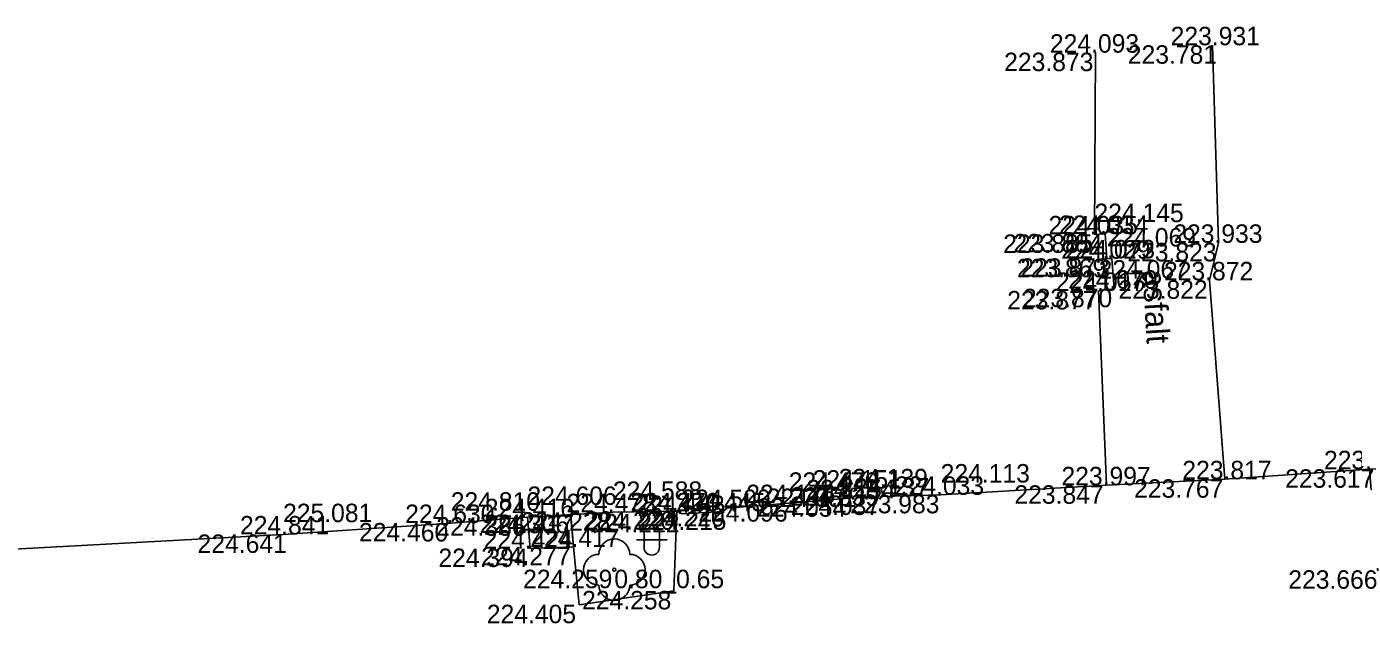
# Model space of a CAD drawing. Extents: x -599516 to -599132, y -1163668 to -1163119.
# Drawn here: x -599352.29 to -599330.73, y -1163234.06 to -1163224.36 of the extents above; entities that cross this region are included whole.
import ezdxf

# ---------------------------------------------------------------- set-up
doc = ezdxf.new("R2010")
doc.units = 0
for name, color, linetype in [('Bod-oznac1', 7, 'Continuous'), ('Bod-oznac2', 7, 'Continuous'), ('Bod-oznac3', 7, 'Continuous'), ('Bod-vyska1', 7, 'Continuous'), ('Bod-vyska2', 7, 'Continuous'), ('Bod-vyska3', 7, 'Continuous'), ('Z_cela-hrobu-dolni-linie', 7, 'Continuous'), ('Z_cela-hrobu-horni-linie', 7, 'Continuous'), ('Z_chodnik', 7, 'Continuous'), ('Z_komunikace', 7, 'Continuous'), ('Z_kultury-znacky', 7, 'Continuous'), ('Z_obvod-kmene-spodek-ve-vysce1_2m', 7, 'Continuous'), ('Z_popis-budov-povrchu', 7, 'Continuous'), ('Z_stromy-kere', 7, 'Continuous')]:
    doc.layers.add(name, color=color, linetype=linetype)

msp = doc.modelspace()

# ---------------------------------------------------------------- linework, layer by layer
at = {"layer": 'Bod-oznac1'}
for p, q in [((-599333.015, -1163224.664), (-599333.015, -1163224.664)), ((-599334.92, -1163224.784), (-599334.92, -1163224.784)), ((-599334.936, -1163227.738), (-599334.936, -1163227.738)), ((-599334.761, -1163227.73), (-599334.761, -1163227.73)), ((-599332.92, -1163227.875), (-599332.92, -1163227.875)), ((-599334.736, -1163228.134), (-599334.736, -1163228.134)), ((-599334.655, -1163228.127), (-599334.655, -1163228.127)), ((-599334.868, -1163228.656), (-599334.868, -1163228.656)), ((-599334.617, -1163228.621), (-599334.617, -1163228.621)), ((-599333.064, -1163228.484), (-599333.064, -1163228.484)), ((-599338.873, -1163231.869), (-599338.873, -1163231.869)), ((-599338.403, -1163231.848), (-599338.403, -1163231.848)), ((-599334.742, -1163231.815), (-599334.742, -1163231.815)), ((-599332.818, -1163231.717), (-599332.818, -1163231.717)), ((-599339.904, -1163232.105), (-599339.904, -1163232.105)), ((-599338.917, -1163232.026), (-599338.917, -1163232.026)), ((-599338.376, -1163231.997), (-599338.376, -1163231.997)), ((-599337.435, -1163231.97), (-599337.435, -1163231.97)), ((-599343.448, -1163232.293), (-599343.448, -1163232.293)), ((-599343.444, -1163232.292), (-599343.444, -1163232.292)), ((-599342.761, -1163232.252), (-599342.761, -1163232.252)), ((-599341.724, -1163232.238), (-599341.724, -1163232.238)), ((-599341.636, -1163232.28), (-599341.636, -1163232.28)), ((-599340.977, -1163232.239), (-599340.977, -1163232.239)), ((-599340.905, -1163232.184), (-599340.905, -1163232.184)), ((-599345.396, -1163232.428), (-599345.396, -1163232.428)), ((-599344.149, -1163232.334), (-599344.149, -1163232.334)), ((-599348.121, -1163232.614), (-599348.121, -1163232.614)), ((-599344.103, -1163232.843), (-599344.103, -1163232.843)), ((-599343.403, -1163232.817), (-599343.403, -1163232.817)), ((-599342.738, -1163233.187), (-599342.738, -1163233.187)), ((-599341.769, -1163233.531), (-599341.769, -1163233.531)), ((-599343.308, -1163233.756), (-599343.308, -1163233.756))]:
    msp.add_line(p, q, dxfattribs=at)
at = {"layer": 'Bod-oznac2'}
for p, q in [((-599333.015, -1163224.664), (-599333.015, -1163224.664)), ((-599334.92, -1163224.784), (-599334.92, -1163224.784)), ((-599334.936, -1163227.738), (-599334.936, -1163227.738)), ((-599334.761, -1163227.73), (-599334.761, -1163227.73)), ((-599332.92, -1163227.875), (-599332.92, -1163227.875)), ((-599334.736, -1163228.134), (-599334.736, -1163228.134)), ((-599334.655, -1163228.127), (-599334.655, -1163228.127)), ((-599334.868, -1163228.656), (-599334.868, -1163228.656)), ((-599334.617, -1163228.621), (-599334.617, -1163228.621)), ((-599333.064, -1163228.484), (-599333.064, -1163228.484)), ((-599338.873, -1163231.869), (-599338.873, -1163231.869)), ((-599338.403, -1163231.848), (-599338.403, -1163231.848)), ((-599334.742, -1163231.815), (-599334.742, -1163231.815)), ((-599332.818, -1163231.717), (-599332.818, -1163231.717)), ((-599339.904, -1163232.105), (-599339.904, -1163232.105)), ((-599338.917, -1163232.026), (-599338.917, -1163232.026)), ((-599338.376, -1163231.997), (-599338.376, -1163231.997)), ((-599337.435, -1163231.97), (-599337.435, -1163231.97)), ((-599342.761, -1163232.252), (-599342.761, -1163232.252)), ((-599341.724, -1163232.238), (-599341.724, -1163232.238)), ((-599341.636, -1163232.28), (-599341.636, -1163232.28)), ((-599340.977, -1163232.239), (-599340.977, -1163232.239)), ((-599340.905, -1163232.184), (-599340.905, -1163232.184)), ((-599345.396, -1163232.428), (-599345.396, -1163232.428)), ((-599344.149, -1163232.334), (-599344.149, -1163232.334)), ((-599348.121, -1163232.614), (-599348.121, -1163232.614)), ((-599344.103, -1163232.843), (-599344.103, -1163232.843)), ((-599343.403, -1163232.817), (-599343.403, -1163232.817))]:
    msp.add_line(p, q, dxfattribs=at)
at = {"layer": 'Bod-oznac3'}
for p, q in [((-599334.936, -1163227.738), (-599334.936, -1163227.738)), ((-599334.736, -1163228.134), (-599334.736, -1163228.134)), ((-599334.868, -1163228.656), (-599334.868, -1163228.656)), ((-599339.904, -1163232.105), (-599339.904, -1163232.105)), ((-599337.435, -1163231.97), (-599337.435, -1163231.97)), ((-599342.761, -1163232.252), (-599342.761, -1163232.252)), ((-599345.396, -1163232.428), (-599345.396, -1163232.428)), ((-599344.149, -1163232.334), (-599344.149, -1163232.334)), ((-599348.121, -1163232.614), (-599348.121, -1163232.614))]:
    msp.add_line(p, q, dxfattribs=at)
at = {"layer": 'Z_cela-hrobu-dolni-linie'}
msp.add_lwpolyline([(-599344.149, -1163232.334), (-599342.761, -1163232.252), (-599341.724, -1163232.238)], dxfattribs=at)
at = {"layer": 'Z_cela-hrobu-horni-linie'}
for p, q in [((-599333.015, -1163224.664), (-599332.92, -1163227.875)), ((-599344.149, -1163232.334), (-599344.149, -1163232.334)), ((-599344.103, -1163232.843), (-599344.103, -1163232.843))]:
    msp.add_line(p, q, dxfattribs=at)
for points in [[(-599348.121, -1163232.614), (-599345.396, -1163232.428), (-599345.396, -1163232.428), (-599344.149, -1163232.334), (-599342.761, -1163232.252), (-599342.761, -1163232.252), (-599341.724, -1163232.238), (-599341.636, -1163232.28), (-599340.977, -1163232.239), (-599340.905, -1163232.184), (-599339.904, -1163232.105), (-599339.904, -1163232.105), (-599338.917, -1163232.026), (-599338.873, -1163231.869), (-599338.403, -1163231.848), (-599338.376, -1163231.997), (-599337.435, -1163231.97), (-599337.435, -1163231.97), (-599334.742, -1163231.815), (-599334.868, -1163228.656), (-599334.868, -1163228.656), (-599334.617, -1163228.621), (-599334.655, -1163228.127), (-599334.736, -1163228.134), (-599334.736, -1163228.134), (-599334.761, -1163227.73), (-599334.936, -1163227.738), (-599334.936, -1163227.738), (-599334.92, -1163224.784)], [(-599333.064, -1163228.484), (-599332.818, -1163231.717), (-599330.469, -1163231.554), (-599328.799, -1163231.498), (-599328.799, -1163231.498), (-599328.043, -1163231.477), (-599327.43, -1163231.434), (-599327.43, -1163231.434), (-599324.773, -1163231.291), (-599324.773, -1163231.291), (-599323.865, -1163231.26), (-599323.845, -1163231.311), (-599323.037, -1163231.278), (-599323.027, -1163231.228), (-599322.109, -1163231.185), (-599322.109, -1163231.185), (-599319.446, -1163231.073), (-599319.446, -1163231.073), (-599317.598, -1163230.926), (-599316.86, -1163230.882), (-599316.86, -1163230.882), (-599314.685, -1163230.79), (-599312.855, -1163230.682), (-599312.953, -1163227.502)], [(-599343.403, -1163232.817), (-599343.448, -1163232.293), (-599344.149, -1163232.334)], [(-599344.149, -1163232.334), (-599344.103, -1163232.843), (-599343.403, -1163232.817)], [(-599354.743, -1163232.987), (-599352.993, -1163232.88), (-599348.121, -1163232.614), (-599348.121, -1163232.614)]]:
    msp.add_lwpolyline(points, dxfattribs=at)
at = {"layer": 'Z_chodnik'}
msp.add_line((-599334.868, -1163228.656), (-599334.742, -1163231.815), dxfattribs=at)
for points in [[(-599333.015, -1163224.664), (-599332.92, -1163227.875), (-599333.064, -1163228.484)], [(-599334.92, -1163224.784), (-599334.936, -1163227.738), (-599334.761, -1163227.73), (-599334.736, -1163228.134), (-599334.655, -1163228.127), (-599334.617, -1163228.621), (-599334.868, -1163228.656)], [(-599332.818, -1163231.717), (-599333.064, -1163228.484)]]:
    msp.add_lwpolyline(points, dxfattribs=at)
at = {"layer": 'Z_komunikace'}
msp.add_line((-599343.403, -1163232.817), (-599343.444, -1163232.292), dxfattribs=at)
for points in [[(-599312.855, -1163230.682), (-599314.685, -1163230.79), (-599315.555, -1163231.379), (-599315.52, -1163232.357), (-599317.499, -1163232.419), (-599317.598, -1163230.926), (-599319.446, -1163231.073), (-599322.109, -1163231.185), (-599323.027, -1163231.228), (-599323.037, -1163231.278), (-599323.845, -1163231.311), (-599323.865, -1163231.26), (-599324.773, -1163231.291), (-599327.43, -1163231.434), (-599328.043, -1163231.477), (-599328.32, -1163232.991), (-599330.339, -1163233.196), (-599330.469, -1163231.554), (-599332.818, -1163231.717)], [(-599334.742, -1163231.815), (-599337.435, -1163231.97), (-599338.376, -1163231.997), (-599338.403, -1163231.848), (-599338.873, -1163231.869), (-599338.917, -1163232.026), (-599339.904, -1163232.105), (-599340.905, -1163232.184), (-599340.977, -1163232.239), (-599341.636, -1163232.28), (-599341.724, -1163232.238), (-599341.769, -1163233.531), (-599343.308, -1163233.756), (-599343.403, -1163232.817), (-599344.103, -1163232.843), (-599344.149, -1163232.334), (-599345.396, -1163232.428), (-599348.121, -1163232.614), (-599352.993, -1163232.88)], [(-599332.818, -1163231.717), (-599334.742, -1163231.815)]]:
    msp.add_lwpolyline(points, dxfattribs=at)
at = {"layer": 'Z_kultury-znacky'}
for p, q in [((-599342.379, -1163232.699), (-599341.879, -1163232.699)), ((-599342.254, -1163232.574), (-599342.254, -1163232.824)), ((-599342.004, -1163232.574), (-599342.004, -1163232.824))]:
    msp.add_line(p, q, dxfattribs=at)
for centre, start, end in [((-599342.13, -1163232.574), 0, 180), ((-599342.13, -1163232.824), 180, 0)]:
    msp.add_arc(centre, 0.125, start, end, dxfattribs=at)
at = {"layer": 'Z_stromy-kere'}
msp.add_circle((-599342.738, -1163233.187), 0.025, dxfattribs=at)
for centre, start, end in [((-599342.738, -1163232.937), 0, 180), ((-599342.988, -1163233.187), 90, 270), ((-599342.488, -1163233.187), 270, 90), ((-599342.738, -1163233.437), 180, 0)]:
    msp.add_arc(centre, 0.25, start, end, dxfattribs=at)

# ---------------------------------------------------------------- texts
at = {"layer": 'Bod-vyska1'}
for s, p in [('223.873', (-599336.403, -1163225.084)), ('223.781', (-599334.394, -1163224.964)), ('223.885', (-599336.418, -1163228.038)), ('223.884', (-599336.254, -1163228.03)), ('223.823', (-599334.402, -1163228.175)), ('223.869', (-599336.195, -1163228.434)), ('223.873', (-599336.138, -1163228.427)), ('223.877', (-599336.353, -1163228.956)), ('223.870', (-599336.098, -1163228.921)), ('223.822', (-599334.546, -1163228.784)), ('223.617', (-599331.837, -1163231.854)), ('224.051', (-599340.26, -1163232.169)), ('224.039', (-599339.883, -1163232.148)), ('223.847', (-599336.237, -1163232.115)), ('223.767', (-599334.292, -1163232.017)), ('224.096', (-599341.372, -1163232.405)), ('224.054', (-599340.419, -1163232.326)), ('224.037', (-599339.869, -1163232.297)), ('223.983', (-599338.905, -1163232.27)), ('224.306', (-599344.924, -1163232.592)), ('224.417', (-599344.85, -1163232.593)), ('224.228', (-599344.254, -1163232.552)), ('224.220', (-599343.215, -1163232.538)), ('224.222', (-599343.129, -1163232.58)), ('224.220', (-599342.396, -1163232.484)), ('224.215', (-599342.366, -1163232.539)), ('224.460', (-599346.887, -1163232.728)), ('224.386', (-599345.631, -1163232.634)), ('224.641', (-599349.51, -1163232.914)), ('224.394', (-599345.596, -1163233.143)), ('224.277', (-599344.9, -1163233.117)), ('224.259', (-599344.22, -1163233.487)), ('223.666', (-599331.786, -1163233.496)), ('224.258', (-599343.262, -1163233.831)), ('224.405', (-599344.81, -1163234.056))]:
    msp.add_text(s, height=0.3, dxfattribs=at).set_placement(p)
at = {"layer": 'Bod-vyska2'}
for s, p in [('224.093', (-599335.66, -1163224.784)), ('223.931', (-599333.698, -1163224.664)), ('224.035', (-599335.681, -1163227.738)), ('224.034', (-599335.512, -1163227.73)), ('223.933', (-599333.655, -1163227.875)), ('224.029', (-599335.476, -1163228.134)), ('224.073', (-599335.401, -1163228.127)), ('223.872', (-599333.806, -1163228.484)), ('224.017', (-599335.562, -1163228.656)), ('224.070', (-599335.362, -1163228.621)), ('223.797', (-599331.206, -1163231.554)), ('223.817', (-599333.508, -1163231.717)), ('224.151', (-599339.515, -1163231.869)), ('224.139', (-599339.092, -1163231.848)), ('224.033', (-599338.18, -1163231.97)), ('223.997', (-599335.472, -1163231.815)), ('224.500', (-599341.65, -1163232.184)), ('224.176', (-599340.594, -1163232.105)), ('224.154', (-599339.617, -1163232.026)), ('224.137', (-599339.071, -1163231.997)), ('224.416', (-599344.843, -1163232.334)), ('224.478', (-599343.514, -1163232.252)), ('224.470', (-599342.476, -1163232.238)), ('224.442', (-599342.394, -1163232.28)), ('224.445', (-599341.735, -1163232.239)), ('224.841', (-599348.821, -1163232.614)), ('224.630', (-599346.136, -1163232.428)), ('224.424', (-599344.861, -1163232.843)), ('224.417', (-599344.104, -1163232.817))]:
    msp.add_text(s, height=0.3, dxfattribs=at).set_placement(p)
at = {"layer": 'Bod-vyska3'}
for s, p in [('224.145', (-599334.936, -1163227.538)), ('224.069', (-599334.736, -1163227.934)), ('224.067', (-599334.868, -1163228.456)), ('224.476', (-599339.904, -1163231.905)), ('224.113', (-599337.435, -1163231.77)), ('224.606', (-599344.149, -1163232.134)), ('224.588', (-599342.761, -1163232.052)), ('225.081', (-599348.121, -1163232.414)), ('224.810', (-599345.396, -1163232.228))]:
    msp.add_text(s, height=0.3, dxfattribs=at).set_placement(p)
at = {"layer": 'Z_obvod-kmene-spodek-ve-vysce1_2m'}
msp.add_text('0.80_0.65', height=0.3, dxfattribs=at).set_placement((-599342.738, -1163233.487))
at = {"layer": 'Z_popis-budov-povrchu'}
msp.add_text('asfalt', height=0.375, rotation=273.4503, dxfattribs=at).set_placement((-599334.157, -1163228.324))

doc.saveas('drawing.dxf')
